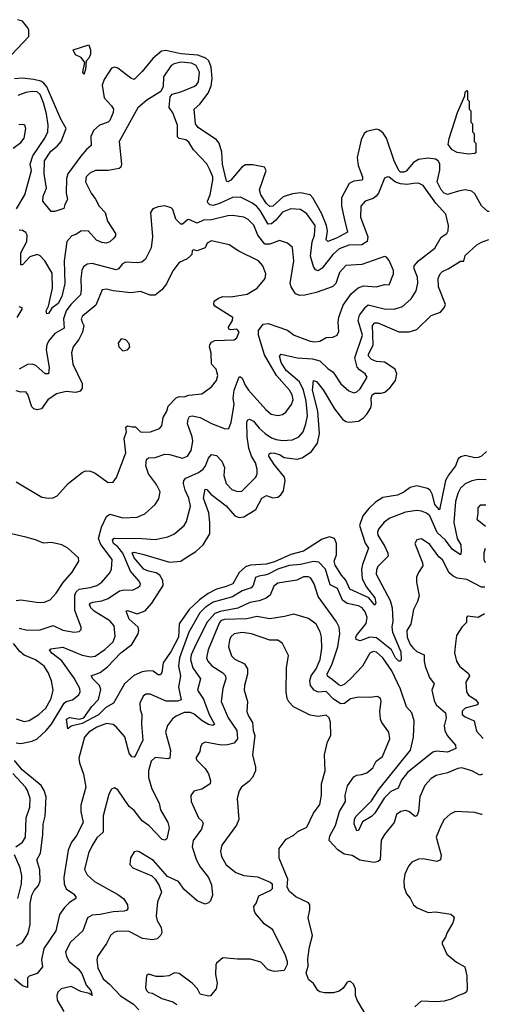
# Model space of a CAD drawing. Extents: x 1690054 to 1842981, y 782881 to 914114.
# Tile 550 of 656: x 1837617 to 1840524, y 830320 to 836419. Entities that reach past the tile are written whole.
import ezdxf

# ---------------------------------------------------------------- set-up
doc = ezdxf.new("R2010")
doc.units = 0

msp = doc.modelspace()

# ---------------------------------------------------------------- linework, layer by layer
at = {"layer": '0CON10XD'}
for points in [[(1837531.4, 836165), (1837673.3, 836315), (1837673.8, 836353.8), (1837668.3, 836368.3), (1837635, 836409.2), (1837605, 836419.2)], [(1838015, 836080), (1838007.5, 836095), (1838020, 836155), (1837997.5, 836185), (1837962.3, 836202.3), (1837948.3, 836231.7), (1838045, 836262.5), (1838055, 836232.5), (1838055.3, 836205), (1838045, 836180.8), (1838028.3, 836161.7), (1838025, 836110), (1838015, 836080)], [(1840524, 835230.4), (1840515, 835231.2), (1840476.6, 835266.6), (1840435, 835339.4), (1840415, 835357.3), (1840375, 835366.1), (1840332.5, 835357.5), (1840265, 835336.6), (1840245, 835344.8), (1840225.6, 835365), (1840201.8, 835415), (1840216.9, 835486.9), (1840217.1, 835527.1), (1840207.8, 835545), (1840191.2, 835555), (1840145, 835560.7), (1840085, 835552.4), (1840054.8, 835535.2), (1840009.3, 835480.7), (1839995, 835473.9), (1839975, 835475.2), (1839964.1, 835485), (1839934.9, 835544.9), (1839888.7, 835685), (1839867.2, 835717.2), (1839845, 835734.5), (1839825, 835740), (1839765, 835726.5), (1839750, 835715), (1839730.4, 835675), (1839705.3, 835565), (1839711.4, 835515), (1839740, 835445), (1839740.2, 835429.8), (1839735, 835424.7), (1839685, 835419.7), (1839657.3, 835405), (1839609.7, 835315), (1839608.4, 835265), (1839628.7, 835178.7), (1839646.7, 835103.3), (1839578.9, 835065), (1839525, 835045.6), (1839514.7, 835055), (1839521.9, 835108.1), (1839516.6, 835145), (1839485, 835219.7), (1839432.1, 835315), (1839414.4, 835334.4), (1839355, 835345.7), (1839305, 835341.1), (1839248.4, 835321.6), (1839185, 835263.1), (1839165, 835262.5), (1839145, 835281.1), (1839109.8, 835335), (1839102.1, 835365), (1839142.9, 835485), (1839133.3, 835505), (1839059.5, 835519.5), (1839015, 835519.7), (1838992.6, 835505), (1838924.6, 835425), (1838905, 835414.6), (1838898.4, 835418.4), (1838873.2, 835525), (1838868.5, 835598.5), (1838851.5, 835655), (1838835, 835674.4), (1838722.1, 835752.1), (1838705.3, 835775), (1838696.8, 835865), (1838732.7, 835895), (1838783.3, 835965), (1838801.5, 836008.5), (1838809.1, 836055), (1838802.7, 836125), (1838787.7, 836165), (1838770, 836180), (1838719.6, 836199.6), (1838615, 836207.7), (1838522.2, 836227.8), (1838495.2, 836224.8), (1838441.2, 836178.8), (1838375, 836098.2), (1838325, 836048.2), (1838305, 836057.1), (1838225, 836119.4), (1838205, 836124.3), (1838185, 836118), (1838140.8, 836049.2), (1838127.1, 836012.9), (1838139.3, 835935), (1838185.6, 835885.6), (1838197.2, 835865), (1838196.5, 835845), (1838175.2, 835794.8), (1838164.8, 835785.2), (1838111.5, 835765), (1838075, 835733.2), (1838057.7, 835695), (1838060.6, 835639.4), (1838030, 835615), (1837995, 835574.7), (1837914.8, 835465.2), (1837906.1, 835435), (1837904.7, 835344.7), (1837912.9, 835305), (1837895.8, 835275), (1837890.5, 835249.5), (1837835, 835230.6), (1837811.8, 835231.8), (1837760.5, 835295), (1837763.6, 835325), (1837783.1, 835375), (1837768.1, 835465), (1837770.6, 835545), (1837810.3, 835605), (1837848.6, 835635), (1837873.2, 835665), (1837904.6, 835745), (1837872, 835802), (1837785, 836003.2), (1837766.3, 836026.3), (1837747.7, 836037.7), (1837705, 836049.5), (1837632.6, 836057.4), (1837585, 836051.9)], [(1837595, 831940.2), (1837625, 831935.6), (1837695, 831950.5), (1837725, 831964.7), (1837781.1, 832015), (1837815, 832055.9), (1837892.6, 832185), (1837905.2, 832194.8), (1837945, 832206.2), (1837984, 832236), (1837990.9, 832255), (1837989.2, 832275), (1837955, 832340.9), (1837877.8, 832447.8), (1837815.9, 832495.9), (1837802.5, 832515), (1837809.1, 832520.9), (1837885, 832532.4), (1838005, 832482.9), (1838055, 832473.1), (1838083.8, 832476.2), (1838145, 832516.8), (1838195.4, 832565), (1838209.2, 832599.2), (1838202.1, 832665), (1838175, 832694.6), (1838077.3, 832755), (1838058.7, 832775), (1838050.4, 832795), (1838055.7, 832805), (1838069.2, 832810.8), (1838125, 832819), (1838165, 832833.3), (1838235, 832881.1), (1838265, 832886.7), (1838315, 832884.5), (1838348.8, 832901.2), (1838362.9, 832915), (1838364.3, 832925), (1838355, 832942.5), (1838303.2, 833003.2), (1838255, 833113.7), (1838225, 833153.3), (1838197.5, 833175), (1838191.8, 833195), (1838201.7, 833208.3), (1838375.3, 833205.3), (1838455, 833200), (1838534.7, 833215.3), (1838575.8, 833235), (1838635, 833286), (1838649.6, 833310.4), (1838675.4, 833405), (1838664.7, 833455), (1838642.1, 833505), (1838632.1, 833545), (1838633.6, 833565), (1838645, 833578.8), (1838725, 833614.8), (1838752.5, 833635), (1838767.5, 833655), (1838787, 833703), (1838805, 833725.6), (1838835, 833720), (1838869.2, 833685), (1838884.6, 833645), (1838880.4, 833595), (1838894.6, 833545), (1838929.6, 833509.6), (1838965, 833495.5), (1838992.2, 833497.8), (1839078.2, 833585), (1839087.1, 833605), (1839086.2, 833635), (1839077.1, 833675), (1839052.1, 833715), (1839034.8, 833764.8), (1839025.6, 833835), (1839023.6, 833926.4), (1839029.5, 833940.5), (1839040, 833945), (1839065, 833931.2), (1839099, 833889), (1839135.8, 833855.8), (1839175, 833828.8), (1839205, 833818.2), (1839245, 833812.8), (1839305, 833816.1), (1839345, 833834.5), (1839371.1, 833865), (1839388.9, 833915), (1839398, 833965), (1839390.2, 834055), (1839374.6, 834124.6), (1839348.8, 834175), (1839267.5, 834245), (1839235, 834294.7), (1839224.7, 834335), (1839235, 834346.7), (1839335, 834324.3), (1839429, 834319), (1839476.1, 834306.1), (1839525, 834257.7), (1839558.2, 834235), (1839605, 834162.5), (1839655, 834120.6), (1839685, 834107.1), (1839705, 834114.4), (1839725, 834133.3), (1839767.1, 834205), (1839755.7, 834225), (1839720.8, 834250.8), (1839705.7, 834265.7), (1839691.7, 834325), (1839739.1, 834465), (1839711.7, 834555), (1839721.1, 834588.9), (1839758.9, 834641.1), (1839775, 834652.7), (1839872.4, 834627.6), (1839934.7, 834625.3), (1839987, 834643), (1840040.5, 834689.5), (1840070.9, 834739.1), (1840082.7, 834787.3), (1840080, 834825), (1840059.8, 834875), (1840058.8, 834895), (1840085, 834925.8), (1840185.9, 835004.1), (1840227.1, 835072.9), (1840262, 835095), (1840268.8, 835111.2), (1840271.5, 835145), (1840254.4, 835215), (1840192.5, 835282.5), (1840115, 835392.1), (1840085, 835406.8), (1840055.8, 835404.2), (1840015, 835399), (1839975, 835402.2), (1839943.5, 835413.5), (1839905, 835443.3), (1839893.5, 835446.5), (1839875, 835438), (1839838.5, 835345), (1839824.8, 835325.2), (1839805, 835311.2), (1839755, 835295.4), (1839729.6, 835265), (1839725.8, 835195), (1839772.2, 835075), (1839768, 835045), (1839735, 835024.8), (1839655, 835021.7), (1839595, 835000.4), (1839555.2, 834965), (1839489.7, 834880.3), (1839465, 834862.7), (1839448.7, 834868.7), (1839435, 834890), (1839417.7, 834955), (1839427.7, 835042.3), (1839443, 835085), (1839445.7, 835145), (1839395, 835215.5), (1839355, 835242.8), (1839295, 835246.6), (1839245, 835226.1), (1839202.9, 835177.1), (1839175, 835154.2), (1839155, 835152.4), (1839105, 835237.5), (1839085, 835261), (1839055, 835284.3), (1838985, 835319.6), (1838935, 835316.8), (1838855, 835279.6), (1838815, 835268.8), (1838795, 835272.3), (1838781.8, 835285), (1838779.1, 835295), (1838797, 835335), (1838813.5, 835425), (1838812.4, 835445), (1838795, 835490), (1838775, 835525.5), (1838693.1, 835613.1), (1838665, 835660.5), (1838644.7, 835674.7), (1838604.1, 835684.1), (1838594, 835694), (1838594.6, 835765), (1838565, 835842), (1838543.5, 835875), (1838549.7, 835940.3), (1838561.2, 835958.8), (1838615, 835971.8), (1838695, 836004.7), (1838710.8, 836015), (1838724.7, 836035), (1838731.1, 836095), (1838709.2, 836135), (1838679.9, 836149.9), (1838615, 836156.2), (1838573.7, 836146.3), (1838555.5, 836135), (1838507.5, 836065), (1838505.5, 836004.5), (1838490.8, 835975), (1838405, 835921.1), (1838347.6, 835872.4), (1838232.5, 835665), (1838248, 835525), (1838243.8, 835505), (1838232.7, 835497.3), (1838165.7, 835484.3), (1838087.5, 835485), (1838051.1, 835468.9), (1838029.2, 835445), (1838025.7, 835415), (1838059.4, 835345), (1838087.6, 835307.6), (1838109.4, 835265), (1838145.4, 835225), (1838161.1, 835171.1), (1838211.4, 835095), (1838209.7, 835080.3), (1838199.2, 835065), (1838175, 835042.9), (1838155, 835034.4), (1838125, 835038.9), (1838093.4, 835053.4), (1838042.2, 835112.2), (1837995, 835108.6), (1837969.1, 835090.9), (1837939.4, 835080.6), (1837910, 835045), (1837892.3, 834925), (1837897.1, 834785), (1837878.2, 834705), (1837855, 834660.6), (1837817.3, 834632.7), (1837795, 834600), (1837785, 834597.5), (1837780.8, 834615), (1837795.8, 834644.2), (1837820, 834755), (1837819.2, 834849.1), (1837773.4, 834925), (1837745, 834955.9), (1837725, 834965.3), (1837679.8, 834950.2), (1837635, 834901.2), (1837625, 834900), (1837625.3, 834975), (1837660.6, 835045), (1837662.7, 835085), (1837655, 835100), (1837635, 835113.5), (1837615, 835114.6)], [(1837596.8, 835246.8), (1837649.7, 835335), (1837690.5, 835485), (1837681.2, 835525), (1837698.9, 835575), (1837773.6, 835685), (1837791.2, 835725), (1837794.2, 835765), (1837782.5, 835835), (1837765.2, 835905), (1837745, 835956.7), (1837725, 835972.9), (1837695, 835975.2), (1837655, 835968.9), (1837605, 835948.9)], [(1840395, 835586.7), (1840325, 835596.2), (1840295, 835613.1), (1840269.4, 835645), (1840275, 835682.5), (1840326.7, 835845), (1840371.7, 835948.3), (1840375, 835970), (1840385, 835980), (1840390, 835975), (1840390, 835925), (1840400, 835915), (1840400, 835865), (1840410, 835855), (1840410, 835785), (1840420, 835775), (1840420, 835725), (1840430, 835715), (1840430, 835665), (1840440, 835655), (1840440, 835595), (1840435, 835590), (1840395, 835586.7)], [(1837577.5, 835622.5), (1837625, 835659.4), (1837645.5, 835685), (1837655.5, 835745), (1837649.2, 835765), (1837635, 835770.5), (1837612.3, 835767.7)], [(1839529.2, 834755), (1839451.8, 834728.2), (1839382.2, 834712.2), (1839351.4, 834711.4), (1839325, 834721.4), (1839297.3, 834765), (1839292.5, 834785), (1839313.9, 834925), (1839305, 835008.8), (1839275, 835034), (1839225, 835051.2), (1839165, 835029.2), (1839135, 835029.3), (1839092, 835085), (1839065.9, 835145.9), (1839032.3, 835182.3), (1839005, 835195.3), (1838935, 835205.9), (1838905, 835204.2), (1838805, 835178.3), (1838755, 835176.4), (1838715, 835158), (1838665, 835180.8), (1838655, 835179.1), (1838625, 835152.2), (1838615, 835153.1), (1838584.3, 835184.3), (1838565, 835242.5), (1838555, 835253.3), (1838515, 835266.2), (1838475, 835260), (1838441.7, 835248.3), (1838426.2, 835225), (1838439.4, 835075), (1838430.5, 835005), (1838395.3, 834934.7), (1838372.6, 834917.4), (1838345, 834912.1), (1838272.7, 834917.3), (1838253.6, 834906.4), (1838228.9, 834875), (1838215, 834869.1), (1838065, 834908.2), (1838035, 834904.5), (1838012.5, 834887.5), (1838002.9, 834865), (1837995.3, 834815), (1837998.4, 834745), (1837993.6, 834715), (1837932.9, 834655), (1837904.6, 834614.6), (1837888.1, 834565), (1837892.7, 834507.3), (1837834.6, 834475), (1837795, 834427.3), (1837784.7, 834405), (1837780.3, 834375), (1837799.3, 834265), (1837795.5, 834224.5), (1837775, 834225.6), (1837716.4, 834276.4), (1837695, 834286.1), (1837665, 834283.1), (1837615, 834254.2)], [(1837595, 833557.1), (1837755, 833461.5), (1837795, 833454.6), (1837825, 833457.9), (1837850.3, 833469.7), (1837918.1, 833545), (1838005, 833614.5), (1838025, 833623.6), (1838055, 833622.9), (1838085, 833610.9), (1838165, 833552.9), (1838195, 833553.8), (1838217.3, 833582.7), (1838274.6, 833735.4), (1838264.6, 833825), (1838278.1, 833865), (1838274.5, 833895), (1838285, 833902.5), (1838312.9, 833897.1), (1838335, 833896.4), (1838365, 833866.7), (1838375, 833864.5), (1838427.5, 833865), (1838483.4, 833886.6), (1838496.4, 833903.6), (1838505.4, 833955), (1838527.5, 833995), (1838535.4, 834025), (1838585, 834076.4), (1838605, 834085.7), (1838635, 834083.1), (1838665, 834092.3), (1838745, 834101.5), (1838805.4, 834144.6), (1838835.9, 834184.1), (1838843.5, 834215), (1838833.3, 834253.3), (1838804.7, 834285), (1838803.2, 834353.2), (1838791.7, 834391.7), (1838793.3, 834405), (1838805, 834421.8), (1838825, 834431.2), (1838945, 834435.6), (1838961.5, 834448.5), (1838975.5, 834485), (1838962, 834502), (1838925, 834497.1), (1838911.9, 834501.9), (1838910.8, 834515), (1838934.5, 834555), (1838936.2, 834575), (1838825, 834644), (1838818, 834655), (1838820.8, 834675), (1838848.8, 834695), (1838875, 834704.4), (1838925, 834702.1), (1839025, 834718.2), (1839087.8, 834755), (1839137.5, 834815), (1839140, 834845), (1839122.5, 834895), (1839095, 834926.1), (1838974.2, 834984.2), (1838914.5, 835024.5), (1838805, 835048.2), (1838777.8, 835035), (1838765, 835006.7), (1838715, 834986.7), (1838695, 834992.9), (1838685, 834989.2), (1838682, 834965), (1838674.4, 834955.6), (1838653.2, 834936.8), (1838605, 834914), (1838565, 834863.8), (1838527, 834783), (1838497.8, 834745), (1838455, 834713.6), (1838425, 834712.1), (1838365, 834735.6), (1838305, 834727.3), (1838195, 834740), (1838155, 834750.6), (1838128.8, 834745), (1838088.4, 834651.6), (1838006.5, 834583.5), (1837998.8, 834565), (1838003.8, 834545), (1838014.1, 834524.1), (1838006.4, 834483.6), (1837982.5, 834437.5), (1837947.4, 834392.6), (1837937.3, 834355), (1837946, 834286), (1838004.2, 834165), (1838004.1, 834135.9), (1837991.4, 834118.6), (1837965, 834108.9), (1837905, 834116.4), (1837845, 834102.2), (1837791.1, 834065), (1837752.3, 834007.7), (1837725, 834001.5), (1837705, 834008.5), (1837691.9, 834021.9), (1837667.8, 834097.8), (1837655, 834114), (1837625, 834112.2), (1837595, 834119.6)], [(1840506.3, 833743.3), (1840475.3, 833714.7), (1840455, 833706.2), (1840434.7, 833704.7), (1840375, 833718.8), (1840348.1, 833711.9), (1840330.9, 833699.1), (1840313.8, 833655), (1840271.5, 833598.5), (1840253.5, 833563.5), (1840215, 833383.1), (1840186.9, 833415), (1840172.2, 833475), (1840157.2, 833505), (1840142.5, 833515), (1840075, 833530.9), (1840035, 833521.8), (1839995, 833492.3), (1839955, 833474.7), (1839865, 833459.6), (1839819.1, 833430.9), (1839778, 833392), (1839741.6, 833345), (1839720.8, 833285), (1839755, 833175.9), (1839775.7, 833145), (1839738.6, 833045), (1839734, 833015), (1839737.4, 832955), (1839764.6, 832904.6), (1839815, 832837.8), (1839821.1, 832805), (1839815, 832792), (1839777.5, 832837.5), (1839660.4, 832890.4), (1839635, 832947.4), (1839608.2, 832978.2), (1839570.2, 833040.2), (1839564.7, 833065), (1839578.9, 833105), (1839578.5, 833175), (1839564.9, 833204.9), (1839535, 833215.2), (1839489.3, 833200.7), (1839375, 833127), (1839295, 833106.4), (1839195, 833060), (1839143.4, 833046.6), (1839045, 833039.1), (1839015, 833029.3), (1838976, 832995), (1838936, 832925), (1838895, 832907.2), (1838835, 832891.9), (1838784.6, 832865.4), (1838731.3, 832825), (1838666, 832765), (1838605, 832676.1), (1838599.6, 832595), (1838555, 832507.1), (1838505.3, 832435), (1838497.3, 832375), (1838489.8, 832360.2), (1838475, 832360.8), (1838442.7, 832382.7), (1838415, 832386.2), (1838375, 832379), (1838324.4, 832355.6), (1838266.2, 832305), (1838198.5, 832185), (1838151.2, 832158.8), (1838105, 832112.3), (1838005, 832058.8), (1837935, 832042.9), (1837915, 832026.7), (1837906.8, 832085), (1837925, 832095.7), (1837986.9, 832086.9), (1838013.8, 832095), (1838064.7, 832165), (1838105, 832207.9), (1838120.3, 832270.3), (1838112, 832295), (1838069.1, 832335), (1838059.2, 832355), (1838115, 832375.8), (1838160.6, 832409.4), (1838242.6, 832497.4), (1838311.4, 832548.6), (1838350, 832615), (1838354.7, 832635), (1838350, 832655), (1838295.9, 832705), (1838276.2, 832755), (1838285, 832758.9), (1838345, 832738.6), (1838395, 832756.7), (1838435, 832803.8), (1838504.7, 832915), (1838502.4, 832945), (1838485, 832978.6), (1838462.3, 832992.3), (1838415, 833002.2), (1838385, 833015.9), (1838325, 833084.8), (1838312.7, 833117.3), (1838325, 833120.6), (1838385, 833106.6), (1838545, 833058.2), (1838615.3, 833064.7), (1838647.5, 833087.5), (1838707.5, 833125), (1838753.3, 833165), (1838794.2, 833235), (1838794.8, 833304.8), (1838787.1, 833365), (1838756, 833455), (1838765, 833510), (1838775, 833508), (1838800.6, 833480.6), (1838895, 833406.7), (1838948.9, 833345), (1838975, 833335.4), (1839005, 833339.2), (1839079.5, 833385), (1839115.3, 833455), (1839145, 833472), (1839185, 833456.9), (1839215, 833461.8), (1839234.7, 833475.3), (1839249.5, 833500.5), (1839259.6, 833565), (1839256.1, 833585), (1839193.4, 833663.4), (1839159.6, 833715), (1839160.5, 833729.5), (1839174.3, 833735.7), (1839195.3, 833734.7), (1839225, 833725.5), (1839255, 833706.2), (1839335, 833697.2), (1839365, 833704.7), (1839423.4, 833745), (1839460.5, 833795), (1839474, 833855), (1839462.8, 833995), (1839430.7, 834125), (1839435, 834183.8), (1839455, 834177.3), (1839496.7, 834126.7), (1839565, 834008.2), (1839615, 833944.6), (1839635, 833929.6), (1839655, 833925.4), (1839715, 833931.1), (1839745, 833952.6), (1839766.7, 833975), (1839790.7, 834015), (1839795.6, 834035), (1839791.8, 834075), (1839799.4, 834095), (1839815, 834106.2), (1839855, 834105.6), (1839878.4, 834111.6), (1839909.9, 834140.1), (1839943.8, 834185), (1839952.4, 834225), (1839941.5, 834255), (1839875, 834297.6), (1839825, 834302.5), (1839795.5, 834315), (1839776.2, 834335), (1839776, 834345), (1839805.6, 834405), (1839802.9, 834467.1), (1839802.1, 834525), (1839815, 834541.2), (1839835, 834540.3), (1839965, 834484.7), (1840027.5, 834485), (1840075, 834500.5), (1840163.2, 834586.8), (1840222.8, 834607.2), (1840245.4, 834634.6), (1840252.7, 834655), (1840209.6, 834765), (1840207.9, 834815), (1840220, 834845), (1840235, 834859.6), (1840270, 834875), (1840345, 834922.9), (1840365.9, 834924.1), (1840375, 834958), (1840446, 835025), (1840475, 835041.4), (1840521.9, 835056.7)], [(1837615, 832650.6), (1837665, 832637.3), (1837745, 832640), (1837825, 832665.9), (1837885, 832636.9), (1837955, 832624.6), (1837985, 832629.2), (1837998.1, 832641.9), (1837998.6, 832655), (1837958.9, 832758.9), (1837958.4, 832855), (1837967, 832875), (1837985, 832892.2), (1838052.7, 832902.7), (1838095, 832914.7), (1838125, 832934.6), (1838175, 832993.1), (1838186, 833015), (1838188.9, 833075), (1838119, 833169), (1838104.8, 833205), (1838123.6, 833276.4), (1838155, 833341.8), (1838175, 833355.4), (1838255, 833332.8), (1838345, 833336.9), (1838391.3, 833358.7), (1838455, 833416), (1838478.6, 833451.4), (1838486.2, 833495), (1838465, 833540.6), (1838415.3, 833605.3), (1838398, 833655), (1838402.7, 833695), (1838415, 833704.5), (1838455, 833706), (1838515, 833727.6), (1838545, 833725.3), (1838625, 833702.7), (1838655.7, 833715), (1838679.6, 833750.4), (1838688.1, 833808.1), (1838685.9, 833835), (1838661.5, 833898.5), (1838655.4, 833915), (1838660, 833945), (1838669.2, 833960.8), (1838685, 833964.5), (1838735, 833955.3), (1838805, 833917.3), (1838890, 833885), (1838912.5, 833887.5), (1838926.9, 833925), (1838945.2, 834035), (1838939.4, 834075), (1838945.8, 834124.2), (1838975, 834205.8), (1838985, 834206.9), (1838995, 834198.6), (1839012.4, 834155), (1839033.1, 834125), (1839140, 834005), (1839174, 833975), (1839215, 833966.2), (1839245, 833973.1), (1839265, 833988.6), (1839300.6, 834035), (1839309.3, 834065), (1839304.7, 834095), (1839286.7, 834125), (1839206.4, 834215), (1839132.9, 834342.9), (1839096.5, 834465), (1839096.5, 834493.5), (1839125, 834532), (1839155, 834537.8), (1839275.3, 834495.3), (1839315.8, 834465.8), (1839415, 834426.9), (1839445, 834423.2), (1839475, 834426.7), (1839515, 834450.6), (1839555, 834452.5), (1839582.5, 834465), (1839592.3, 834487.7), (1839588.2, 834545), (1839592.7, 834577.3), (1839619.4, 834650.6), (1839668.3, 834721.7), (1839711.9, 834758.1), (1839745, 834770.9), (1839825, 834763.8), (1839875, 834779.4), (1839905, 834776.2), (1839931.4, 834845), (1839931.4, 834865), (1839905, 834926.7), (1839887.3, 834947.3), (1839875, 834952), (1839735, 834902.7), (1839635, 834896.2), (1839597.4, 834852.6), (1839574.5, 834785), (1839555, 834766), (1839529.2, 834755)], [(1837601.2, 834575), (1837633.3, 834625), (1837632.5, 834635), (1837615, 834641.2)], [(1838255, 834367.5), (1838285, 834373.3), (1838299.3, 834390.7), (1838295, 834412.5), (1838275, 834436.7), (1838245, 834442.5), (1838226.7, 834415), (1838231.7, 834391.7), (1838255, 834367.5)], [(1840504.2, 833568.6), (1840455, 833570.3), (1840415, 833562.7), (1840375, 833543.9), (1840345, 833516.5), (1840328.8, 833485), (1840315.4, 833435.4), (1840304.7, 833305), (1840324.6, 833204.6), (1840347.5, 833165), (1840350.6, 833125), (1840345, 833103.8), (1840295, 833139.1), (1840252.9, 833195), (1840201.7, 833241.7), (1840155, 833345.4), (1840135, 833362), (1840105, 833373.9), (1840075, 833377.9), (1840005, 833369.1), (1839908.1, 833331.9), (1839873.5, 833306.5), (1839837.6, 833262.4), (1839831.6, 833245), (1839834, 833225), (1839876.6, 833155), (1839895.5, 833115), (1839898.6, 833095), (1839835, 833032.5), (1839825, 833011.2), (1839824.2, 832985), (1839911.1, 832821.1), (1839922.6, 832775), (1839927.8, 832695), (1839921.6, 832655), (1839925.2, 832625), (1839976.6, 832503.4), (1839979.3, 832455), (1839975.3, 832444.7), (1839965, 832446.2), (1839944, 832465), (1839918.4, 832515), (1839825, 832590.6), (1839785.5, 832594.5), (1839725, 832571.8), (1839699.2, 832579.2), (1839696.9, 832595), (1839702.5, 832605), (1839762.3, 832677.7), (1839767.3, 832715), (1839755, 832750.9), (1839737.2, 832775), (1839715, 832788.9), (1839645, 832803.3), (1839615, 832822.9), (1839585.4, 832895.4), (1839538.3, 832918.3), (1839510.9, 833015), (1839468.8, 833058.8), (1839435, 833062.5), (1839355, 833044.5), (1839285, 833038.8), (1839215, 833015.5), (1839156.1, 832983.9), (1839135, 832978.5), (1839097.1, 832972.9), (1839076.7, 832963.3), (1839063.4, 832915), (1839050.2, 832899.8), (1838995, 832881), (1838935.5, 832844.5), (1838815, 832811), (1838765, 832778.8), (1838732.5, 832745), (1838664, 832626), (1838605.6, 832465), (1838601.3, 832415), (1838611.8, 832355), (1838600.8, 832285), (1838617.8, 832205), (1838595, 832197.1), (1838525, 832196.6), (1838425, 832240.9), (1838398.9, 832241.1), (1838381.2, 832228.8), (1838361.2, 832185), (1838363.3, 832145), (1838373.8, 832115), (1838371.2, 832055), (1838380, 831955), (1838335, 831860.6), (1838325, 831851.1), (1838311.8, 831851.8), (1838295.7, 831875), (1838267.5, 831977.5), (1838215, 832038.5), (1838195, 832053.1), (1838155, 832058.6), (1838095, 832037), (1838045.4, 832005), (1838018.4, 831975), (1837984, 831845), (1837987.9, 831815), (1838012.8, 831745), (1838027.5, 831665), (1837995.8, 831554.2), (1837996.8, 831515), (1838011.1, 831445), (1837967.9, 831362.1), (1837937.8, 831325), (1837918, 831275), (1837889.7, 831105), (1837893.1, 831065), (1837904.6, 831035), (1837951.1, 831005), (1837965.6, 830985), (1837965.6, 830975), (1837925, 830950), (1837895, 830918.5), (1837864.6, 830875), (1837840.9, 830775), (1837767.2, 830665), (1837751.5, 830595), (1837758, 830552), (1837725, 830510), (1837676.2, 830493.8), (1837666.2, 830483.8), (1837666.2, 830423.8), (1837634.2, 830435), (1837585, 830475.5)], [(1840502.4, 833411.7), (1840468.3, 833411.7), (1840453.8, 833396.2), (1840452.9, 833357.1), (1840447.5, 833325), (1840500.8, 833281.4)], [(1837595, 832820.4), (1837625, 832825.9), (1837735, 832807.9), (1837769.6, 832810.4), (1837805, 832824.4), (1837843.7, 832866.3), (1837887.1, 832932.9), (1837942.6, 832997.4), (1837982.5, 833065), (1837981.4, 833085), (1837915.5, 833145), (1837878, 833165), (1837815, 833179.7), (1837765, 833175.3), (1837715, 833197.4), (1837655, 833214.3), (1837539.5, 833239.5)], [(1840496.3, 832902.9), (1840475, 832903.4), (1840385, 832950.8), (1840325, 832959.4), (1840301.4, 832971.4), (1840275, 832993.5), (1840235, 833073.6), (1840212.5, 833092.5), (1840155, 833167.8), (1840105, 833203.8), (1840075, 833196.2), (1840064, 833175), (1840110.5, 833055), (1840112.7, 833035), (1840085.6, 832995), (1840074.4, 832965), (1840074.4, 832935), (1840089.7, 832850.3), (1840079.6, 832815), (1840054, 832765), (1840038.5, 832675), (1840013.9, 832635), (1840015.6, 832594.4), (1840035, 832549.5), (1840055, 832523.6), (1840075.9, 832505.9), (1840121.4, 832485), (1840120.9, 832445), (1840127.9, 832415), (1840154.7, 832344.7), (1840183.5, 832305), (1840167.8, 832265), (1840182, 832202), (1840195.8, 832175.8), (1840251.9, 832125), (1840256.4, 832095), (1840245.4, 832044.6), (1840248.2, 832015), (1840263.6, 831985), (1840314.6, 831925), (1840317.8, 831905), (1840265, 831882.5), (1840195, 831887.2), (1840175, 831882.4), (1840017.5, 831755), (1839981.3, 831708.7), (1839960.9, 831659.1), (1839915, 831636.9), (1839872.5, 831597.5), (1839815.9, 831504.1), (1839795, 831484), (1839740.1, 831449.9), (1839713.6, 831396.4), (1839704.5, 831394.5), (1839688.2, 831435), (1839689.2, 831465), (1839697.1, 831482.9), (1839795, 831580), (1839839.9, 831650.1), (1840035.4, 831894.6), (1840054.4, 831975), (1840058, 832075), (1840045, 832125.8), (1840012.5, 832162.5), (1839975, 832271.1), (1839921.4, 832385), (1839865, 832466.2), (1839825, 832500.7), (1839805, 832505.9), (1839785, 832495.5), (1839738.5, 832415), (1839665.3, 832335), (1839625, 832300.3), (1839605, 832292.5), (1839595, 832295.8), (1839551.3, 832331.3), (1839522.4, 832352.4), (1839520, 832365), (1839552.1, 832427.9), (1839587, 832535), (1839598.6, 832615), (1839595.4, 832655), (1839579.2, 832689.2), (1839465.7, 832845), (1839440.7, 832925), (1839418.9, 832958.9), (1839405, 832967.8), (1839375, 832966.9), (1839332, 832948), (1839215, 832927.9), (1839190.2, 832909.8), (1839167.8, 832855), (1839142, 832835), (1839100.3, 832819.7), (1839041.5, 832808.5), (1838967.3, 832772.7), (1838857.2, 832752.8), (1838825, 832739.6), (1838776.2, 832685), (1838699.4, 832530.6), (1838678.4, 832485), (1838675.4, 832455.4), (1838689.8, 832405), (1838737.2, 832335), (1838717.1, 832265), (1838755, 832210.5), (1838789.6, 832115), (1838822.2, 832055), (1838813.5, 832046.5), (1838785, 832053.3), (1838746.8, 832075), (1838697.9, 832117.9), (1838675, 832126.5), (1838635, 832127.8), (1838585, 832104.6), (1838562.8, 832087.2), (1838532.9, 832047.1), (1838520, 832005), (1838550, 831895), (1838547.5, 831845), (1838535, 831839.4), (1838455, 831849.5), (1838432.1, 831825), (1838414.1, 831765), (1838415.3, 831725), (1838435.9, 831655), (1838480, 831565), (1838489.5, 831525), (1838534.4, 831445), (1838542.5, 831412.5), (1838527.5, 831345), (1838515, 831335.5), (1838499.7, 831339.7), (1838419.2, 831425), (1838375, 831456.2), (1838325, 831519.2), (1838295.2, 831545.2), (1838225, 831648), (1838205, 831661.2), (1838185, 831653.3), (1838168.7, 831621.3), (1838133.5, 831486.5), (1838134.8, 831385.2), (1838095, 831351.1), (1838065, 831304.2), (1838043.8, 831255), (1838019.5, 831155), (1838035, 831122.5), (1838079.4, 831079.4), (1838225, 830998.9), (1838262.1, 830972.1), (1838284, 830935), (1838286, 830914), (1838278.6, 830901.4), (1838263.1, 830896.9), (1838195, 830891.9), (1838115, 830875.3), (1838065, 830871.3), (1838037.8, 830855), (1838007.3, 830775), (1837932.5, 830705), (1837901.2, 830645), (1837906.9, 830615), (1837923.8, 830585), (1837979.5, 830539.5), (1838001.5, 830511.5), (1838027.9, 830437.9), (1838057.7, 830405), (1838065.7, 830374.3), (1838046.4, 830386.4), (1837995, 830398.3), (1837935, 830430.7), (1837875, 830415.3), (1837854.2, 830395.8), (1837847.5, 830375), (1837849.7, 830345), (1837890.6, 830275)], [(1840499.2, 833142.3), (1840490.4, 833115), (1840489.3, 833075), (1840498.1, 833056.2)], [(1840482.6, 831744.3), (1840465, 831740), (1840415.7, 831765), (1840355, 831784.2), (1840329.7, 831780.3), (1840266.1, 831753.9), (1840195, 831736.7), (1840165, 831718.9), (1840125, 831675.7), (1840094.7, 831605.3), (1840086.2, 831515), (1840075, 831486.9), (1840065, 831483.5), (1840025, 831513.9), (1840005, 831520), (1839976, 831515), (1839950, 831495), (1839935.5, 831445), (1839875, 831371.4), (1839855, 831336.2), (1839849.3, 831215), (1839836.3, 831203.7), (1839811.5, 831198.5), (1839721.9, 831211.9), (1839675, 831242.3), (1839625, 831248.8), (1839587.5, 831277.5), (1839532.7, 831335), (1839537.6, 831362.4), (1839572.8, 831427.2), (1839596.1, 831513.9), (1839634.7, 831575), (1839632.9, 831615), (1839647.1, 831672.9), (1839685, 831728.2), (1839705, 831738.8), (1839735, 831743.9), (1839765, 831753.8), (1839802.7, 831785), (1839823.4, 831826.6), (1839863.3, 831855), (1839908, 831965), (1839902, 832005), (1839858.9, 832065), (1839851.5, 832085), (1839845.5, 832135), (1839854.3, 832195), (1839850, 832215), (1839832.7, 832227.3), (1839785, 832220.8), (1839715, 832222.5), (1839665, 832211.8), (1839627.7, 832182.3), (1839605, 832180.7), (1839559.2, 832209.2), (1839515, 832256.8), (1839465, 832253.9), (1839440, 832265), (1839416.5, 832295), (1839413.4, 832325), (1839421.3, 832355), (1839452, 832398), (1839477.2, 832455), (1839486.9, 832525), (1839485.2, 832595), (1839477.4, 832627.4), (1839451.8, 832675), (1839405, 832709.6), (1839315, 832737.3), (1839257.4, 832722.6), (1839165, 832707.1), (1839085, 832722), (1839022.6, 832707.4), (1838885, 832703.5), (1838865, 832696.5), (1838854.4, 832685), (1838783.7, 832515), (1838774.6, 832465), (1838782.3, 832445), (1838807.4, 832417.4), (1838873.9, 832373.9), (1838891.2, 832355), (1838892.5, 832335), (1838874, 832275), (1838863.8, 832195), (1838908.4, 832095), (1838961.7, 832015), (1838966.5, 831965), (1838945, 831937.4), (1838904, 831926), (1838865, 831925.3), (1838765.8, 831944.2), (1838745.8, 831934.2), (1838736, 831915), (1838731.4, 831885), (1838708.1, 831845), (1838715, 831829.2), (1838765, 831780.8), (1838786.4, 831746.4), (1838798.6, 831705), (1838795.6, 831685), (1838745, 831652.5), (1838695, 831640), (1838677, 831613), (1838678.1, 831575), (1838724.7, 831475), (1838747.1, 831455), (1838752.4, 831442.4), (1838742.7, 831405), (1838690.4, 831335), (1838684.7, 831295), (1838712.5, 831212.5), (1838735, 831172.2), (1838785, 831105.6), (1838805, 831058.8), (1838810, 830995), (1838799.1, 830960.9), (1838785, 830947.5), (1838765, 830940), (1838715, 830960.5), (1838635, 831031.4), (1838600.2, 831080.2), (1838532.1, 831112.1), (1838445, 831210), (1838357.5, 831265), (1838345, 831268.8), (1838325, 831263.3), (1838302.3, 831227.7), (1838300, 831185), (1838317.5, 831165), (1838435.5, 831115.5), (1838455.5, 831095.5), (1838480.5, 831055), (1838495.6, 831015), (1838470, 830955), (1838461.5, 830865), (1838468.7, 830838.7), (1838493.1, 830795), (1838497.1, 830762.9), (1838488.8, 830745), (1838468, 830725), (1838440.4, 830719.6), (1838377.2, 830727.2), (1838295, 830771.4), (1838225, 830771.8), (1838199.2, 830765), (1838178.9, 830745), (1838154, 830696), (1838098.1, 830615), (1838094.5, 830595), (1838100.4, 830545), (1838135, 830476.7), (1838174.2, 830444.2), (1838241.1, 830371.1), (1838320.8, 830320.8), (1838354.6, 830284.6)], [(1840494.4, 832739.5), (1840455, 832716), (1840390, 832725), (1840383.5, 832715), (1840383.8, 832685), (1840353.3, 832655), (1840322, 832605), (1840315.7, 832555), (1840307.9, 832497.9), (1840320.6, 832445), (1840340, 832415), (1840395, 832368.9), (1840401.1, 832355), (1840377.8, 832315), (1840381.9, 832255), (1840395.7, 832235), (1840441.1, 832205), (1840455.7, 832185), (1840450, 832175), (1840375, 832154.7), (1840355.9, 832135), (1840356.8, 832115), (1840375, 832099.6), (1840429.4, 832075), (1840445, 832011.2), (1840485.2, 831965.4)], [(1839765, 830243.3), (1839705.6, 830345.6), (1839695.8, 830375), (1839695.6, 830415), (1839684.2, 830444.2), (1839665, 830460), (1839655, 830460), (1839645, 830456.7), (1839619.7, 830420.3), (1839595, 830400), (1839558.8, 830391.2), (1839505, 830390), (1839475, 830396.2), (1839463.3, 830405), (1839435, 830447.5), (1839405, 830472.5), (1839391.2, 830515), (1839403.8, 830555), (1839401.2, 830601.2), (1839411.4, 830675), (1839430, 830745), (1839403.8, 830855), (1839413.3, 830905), (1839412.5, 830935), (1839405, 830947.5), (1839327.5, 830985), (1839288.3, 831018.3), (1839272.5, 831045), (1839276.2, 831095), (1839224.3, 831224.3), (1839224.2, 831285), (1839267.2, 831342.8), (1839315, 831368.2), (1839339.5, 831390.5), (1839395, 831416.9), (1839435, 831504), (1839475, 831556.7), (1839485.4, 831614.6), (1839484.4, 831685), (1839507.3, 831765), (1839504.5, 831865), (1839523.1, 831945), (1839542.5, 831985), (1839541.8, 832065), (1839533.5, 832095), (1839515, 832111.8), (1839465, 832103.1), (1839415, 832110), (1839313, 832163), (1839283.8, 832193.8), (1839272.7, 832215), (1839266.2, 832255), (1839269.7, 832405), (1839280.9, 832480.9), (1839244.4, 832555), (1839215, 832576.2), (1839165, 832576), (1839052, 832615), (1838995, 832623.5), (1838944.2, 832615), (1838925, 832597.1), (1838915.5, 832575), (1838910, 832535), (1838927.9, 832477.9), (1838948.3, 832458.3), (1839009.5, 832429.5), (1839028.4, 832398.4), (1839027.8, 832365), (1839008.4, 832295), (1839007.2, 832265), (1839026.6, 832195), (1839023.1, 832133.1), (1839033.7, 832103.7), (1839058.2, 832065), (1839061.5, 832015), (1839073.1, 831985), (1839058.2, 831865), (1839077.7, 831787.7), (1839076, 831765), (1839057.5, 831725), (1839035, 831699.2), (1838991.2, 831665), (1838975, 831642.5), (1838963.3, 831595), (1838973.5, 831465), (1838959.3, 831429.3), (1838869.4, 831305), (1838860.7, 831269.3), (1838865.5, 831235), (1838895, 831182.9), (1838955, 831135.8), (1839005, 831117.1), (1839088.8, 831108.8), (1839167, 831077), (1839180, 831065), (1839180, 831035), (1839170, 831025), (1839095, 830990), (1839081.2, 830948.8), (1839064.2, 830925.8), (1839065.7, 830905), (1839075, 830882), (1839124, 830825), (1839175, 830789.2), (1839185.8, 830775), (1839260, 830625), (1839273.3, 830585), (1839273, 830567), (1839255, 830530), (1839195, 830522.5), (1839155, 830532.5), (1839109.7, 830579.7), (1839045, 830600), (1838965, 830599.2), (1838875, 830607.1), (1838836, 830575), (1838831.9, 830565), (1838830, 830505), (1838838.8, 830451.2), (1838833.8, 830415), (1838798, 830372), (1838785, 830370), (1838735, 830383.3), (1838718, 830415), (1838685, 830450), (1838605, 830510), (1838576, 830514), (1838540, 830495), (1838505, 830491.2), (1838461.7, 830491.7), (1838415, 830505.8), (1838402, 830495), (1838396.2, 830423.8), (1838402.9, 830405), (1838415, 830393.1), (1838437.8, 830387.8), (1838496.7, 830355), (1838565, 830334.2), (1838589.4, 830319.4)], [(1837595, 832088.8), (1837645, 832071.5), (1837675, 832077.3), (1837736, 832114), (1837779.1, 832155), (1837812.7, 832215), (1837825.4, 832265), (1837813.4, 832323.4), (1837792.7, 832375), (1837767.9, 832415), (1837715, 832453.2), (1837645, 832482.7), (1837618.5, 832505), (1837579.7, 832555)], [(1837597.6, 830682.4), (1837635, 830702.5), (1837670.3, 830759.7), (1837681.8, 830815), (1837682.2, 830945), (1837692.5, 830995), (1837707.5, 831025), (1837732.9, 831055), (1837744.1, 831085), (1837743, 831153), (1837723.1, 831215), (1837745.2, 831255), (1837759.7, 831369.7), (1837763.3, 831435), (1837774.8, 831485.2), (1837782.2, 831605), (1837768.1, 831645), (1837749.4, 831675), (1837632.8, 831772.8), (1837585, 831831)], [(1837594.5, 831295), (1837635, 831323.3), (1837652.5, 831355), (1837657.8, 831475), (1837679.6, 831540.4), (1837682.4, 831595), (1837666.2, 831645), (1837653.8, 831665), (1837575, 831748.6)], [(1840479.6, 831495.8), (1840475, 831495.7), (1840435, 831508.2), (1840315, 831514.2), (1840282.4, 831497.6), (1840245.5, 831464.5), (1840223.1, 831425), (1840195.6, 831355), (1840225.9, 831244.1), (1840221.2, 831215), (1840200, 831205), (1840115, 831220.6), (1840085, 831217.8), (1840045, 831199.4), (1840023.1, 831175), (1840000.5, 831125), (1839994.5, 831085), (1839996.9, 831045), (1840012.5, 831005), (1840035, 830976.7), (1840054, 830935), (1840076.8, 830916.8), (1840145, 830888.6), (1840192.1, 830892.1), (1840285, 830877.5), (1840301.2, 830865), (1840305.8, 830855), (1840297.5, 830825), (1840262.5, 830765), (1840252.9, 830735), (1840231.4, 830705), (1840231.4, 830695), (1840260.3, 830630.3), (1840321.3, 830581.3), (1840372.1, 830552.1), (1840385.8, 830495), (1840387.7, 830412.3), (1840383.6, 830396.4), (1840372.3, 830387.7), (1840332.5, 830375), (1840288.6, 830351.4), (1840245, 830340), (1840194.2, 830335.8), (1840101.7, 830338.3), (1840062.5, 830305)], [(1837605.7, 830975), (1837629.2, 831065), (1837630.3, 831115), (1837620, 831165), (1837585.3, 831245)]]:
    msp.add_lwpolyline(points, dxfattribs=at)

doc.saveas('drawing.dxf')
